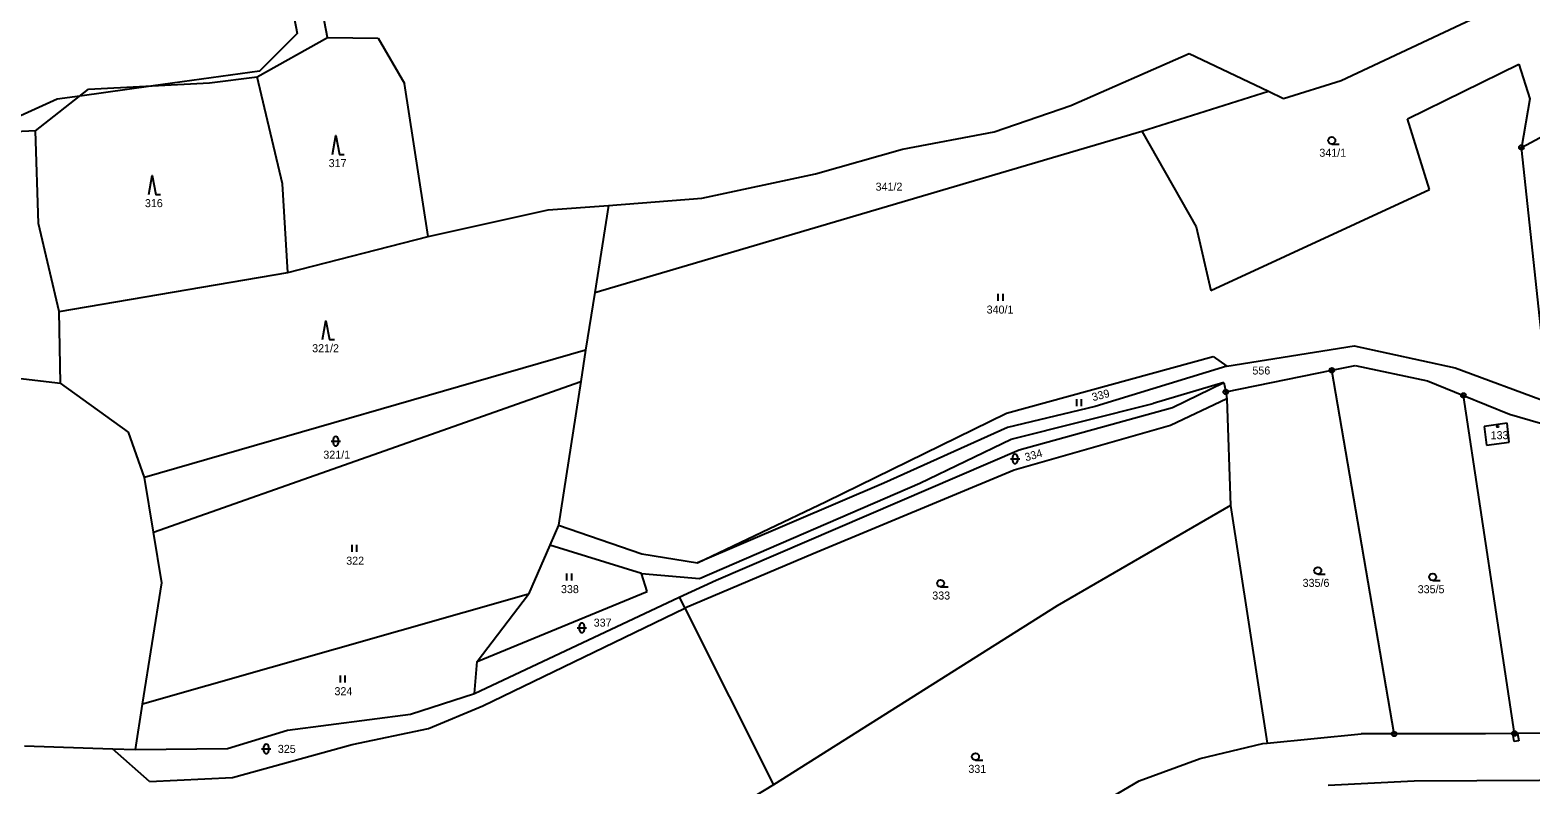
# Model space of a CAD drawing. Extents: x -547623 to -538651, y -1096714 to -1086522.
# Drawn here: x -545371.2 to -545052.4, y -1094786.6 to -1094626.3 of the extents above; entities that cross this region are included whole.
import ezdxf

# ---------------------------------------------------------------- set-up
doc = ezdxf.new("R2010")
doc.units = 0
for name, color, linetype in [('Vrstva 1', 7, 'Continuous'), ('Vrstva 25', 7, 'Continuous'), ('Vrstva 30', 7, 'Continuous'), ('Vrstva 52', 7, 'Continuous'), ('Vrstva 83', 7, 'Continuous'), ('Vrstva 86', 7, 'Continuous'), ('Vrstva 90', 7, 'Continuous'), ('Vrstva 92', 7, 'Continuous')]:
    doc.layers.add(name, color=color, linetype=linetype)

msp = doc.modelspace()

# ---------------------------------------------------------------- linework, layer by layer
at = {"layer": 'Vrstva 1'}
for points in [[(-545308.04, -1094627.89), (-545321.08, -1094559.71)], [(-545092.72, -1094637.03), (-545052.42, -1094618.07)], [(-545322.99, -1094636.25), (-545308.04, -1094627.89)], [(-545308.04, -1094627.89), (-545297.32, -1094628.05)], [(-545297.32, -1094628.05), (-545291.72, -1094637.65)], [(-545150.15, -1094642.29), (-545125.03, -1094631.3)], [(-545125.03, -1094631.3), (-545108.14, -1094639.3)], [(-545078.62, -1094645.16), (-545054.94, -1094633.54)], [(-545054.94, -1094633.54), (-545052.59, -1094640.91)], [(-545370.07, -1094647.72), (-545358.83, -1094638.87)], [(-545358.83, -1094638.87), (-545333.12, -1094637.53)], [(-545333.12, -1094637.53), (-545322.99, -1094636.25)], [(-545317.63, -1094658.96), (-545322.99, -1094636.25)], [(-545286.66, -1094670.1), (-545291.72, -1094637.65)], [(-545104.93, -1094640.82), (-545092.72, -1094637.03)], [(-545166.42, -1094647.91), (-545150.15, -1094642.29)], [(-545135.02, -1094647.75), (-545108.14, -1094639.3)], [(-545108.14, -1094639.3), (-545104.93, -1094640.82)], [(-545052.59, -1094640.91), (-545054.4, -1094651.22)], [(-545073.93, -1094660.15), (-545078.62, -1094645.16)], [(-545370.07, -1094647.72), (-545404.74, -1094649.43)], [(-545369.44, -1094667.37), (-545370.07, -1094647.72)], [(-545185.89, -1094651.59), (-545166.42, -1094647.91)], [(-545176.14, -1094659.88), (-545135.02, -1094647.75)], [(-545135.02, -1094647.75), (-545123.52, -1094668.06)], [(-545054.4, -1094651.22), (-545044.64, -1094646)], [(-545204.4, -1094656.83), (-545185.89, -1094651.59)], [(-545048.57, -1094705.37), (-545054.4, -1094651.22)], [(-545228.51, -1094662.02), (-545204.4, -1094656.83)], [(-545316.51, -1094677.8), (-545317.63, -1094658.96)], [(-545251.29, -1094682.05), (-545176.14, -1094659.88)], [(-545120.37, -1094681.61), (-545073.93, -1094660.15)], [(-545286.66, -1094670.1), (-545261.15, -1094664.47)], [(-545261.15, -1094664.47), (-545248.35, -1094663.56)], [(-545248.35, -1094663.56), (-545251.29, -1094682.05)], [(-545248.35, -1094663.56), (-545228.51, -1094662.02)], [(-545365.09, -1094686.02), (-545369.44, -1094667.37)], [(-545316.51, -1094677.8), (-545286.66, -1094670.1)], [(-545123.52, -1094668.06), (-545120.37, -1094681.61)], [(-545365.09, -1094686.02), (-545316.51, -1094677.8)], [(-545251.29, -1094682.05), (-545253.23, -1094694.27)], [(-545364.77, -1094701.28), (-545365.09, -1094686.02)], [(-545116.96, -1094697.63), (-545089.92, -1094693.35)], [(-545089.92, -1094693.35), (-545068.46, -1094698.03)], [(-545253.23, -1094694.27), (-545346.91, -1094721.29)], [(-545253.23, -1094694.27), (-545254.26, -1094700.92)], [(-545163.79, -1094707.63), (-545119.93, -1094695.64)], [(-545119.93, -1094695.64), (-545116.96, -1094697.63)], [(-545388.44, -1094698.49), (-545364.77, -1094701.28)], [(-545116.96, -1094697.63), (-545144.94, -1094706.21)], [(-545117.23, -1094703.14), (-545094.66, -1094698.54)], [(-545094.66, -1094698.54), (-545089.71, -1094697.53)], [(-545081.47, -1094775.72), (-545094.66, -1094698.54)], [(-545089.71, -1094697.53), (-545074.35, -1094700.77)], [(-545068.46, -1094698.03), (-545048.57, -1094705.37)], [(-545350.34, -1094711.65), (-545364.77, -1094701.28)], [(-545345.01, -1094732.92), (-545254.26, -1094700.92)], [(-545254.26, -1094700.92), (-545258.98, -1094731.42)], [(-545117.66, -1094701.14), (-545132.66, -1094705.57)], [(-545128.53, -1094706.43), (-545117.66, -1094701.14)], [(-545117.66, -1094701.14), (-545117.23, -1094703.14)], [(-545074.35, -1094700.77), (-545066.74, -1094703.87)], [(-545144.94, -1094706.21), (-545163.61, -1094710.7)], [(-545162.81, -1094713.13), (-545132.66, -1094705.57)], [(-545116.96, -1094704.59), (-545128.93, -1094710.28)], [(-545117.23, -1094703.14), (-545116.96, -1094704.59)], [(-545116.96, -1094704.59), (-545116.24, -1094727.21)], [(-545066.74, -1094703.87), (-545056.95, -1094707.87)], [(-545055.9, -1094775.64), (-545066.74, -1094703.87)], [(-545202.14, -1094726.38), (-545163.79, -1094707.63)], [(-545161.1, -1094715.43), (-545128.53, -1094706.43)], [(-545056.95, -1094707.87), (-545034.48, -1094714.37)], [(-545346.91, -1094721.29), (-545350.34, -1094711.65)], [(-545163.61, -1094710.7), (-545189.89, -1094722.48)], [(-545128.93, -1094710.28), (-545162.14, -1094719.75)], [(-545057.46, -1094709.78), (-545062.34, -1094710.47)], [(-545062.34, -1094710.47), (-545061.82, -1094714.4)], [(-545056.99, -1094713.79), (-545057.46, -1094709.78)], [(-545225.49, -1094743.06), (-545161.1, -1094715.43)], [(-545182.24, -1094722.52), (-545162.81, -1094713.13)], [(-545061.82, -1094714.4), (-545056.99, -1094713.79)], [(-545345.01, -1094732.92), (-545346.91, -1094721.29)], [(-545162.14, -1094719.75), (-545204.86, -1094737.48)], [(-545189.89, -1094722.48), (-545229.47, -1094739.4)], [(-545229.05, -1094742.77), (-545182.24, -1094722.52)], [(-545229.47, -1094739.4), (-545202.14, -1094726.38)], [(-545116.24, -1094727.21), (-545153.03, -1094748.57)], [(-545116.24, -1094727.21), (-545108.41, -1094777.68)], [(-545258.98, -1094731.42), (-545260.83, -1094735.69)], [(-545258.98, -1094731.42), (-545241.27, -1094737.5)], [(-545343.26, -1094743.65), (-545345.01, -1094732.92)], [(-545260.83, -1094735.69), (-545265.32, -1094746.03)], [(-545241.33, -1094741.7), (-545260.83, -1094735.69)], [(-545241.27, -1094737.5), (-545229.47, -1094739.4)], [(-545204.86, -1094737.48), (-545232.14, -1094749.05)], [(-545347.34, -1094769.43), (-545343.26, -1094743.65)], [(-545240.12, -1094745.49), (-545241.33, -1094741.7)], [(-545241.33, -1094741.7), (-545229.05, -1094742.77)], [(-545233.31, -1094746.73), (-545225.49, -1094743.06)], [(-545265.32, -1094746.03), (-545347.34, -1094769.43)], [(-545276.81, -1094767.16), (-545233.31, -1094746.73)], [(-545276.26, -1094760.36), (-545240.12, -1094745.49)], [(-545276.26, -1094760.36), (-545265.32, -1094746.03)], [(-545233.31, -1094746.73), (-545232.14, -1094749.05)], [(-545275.04, -1094769.75), (-545232.14, -1094749.05)], [(-545232.14, -1094749.05), (-545213.28, -1094786.54)], [(-545153.03, -1094748.57), (-545213.28, -1094786.54)], [(-545276.81, -1094767.16), (-545276.26, -1094760.36)], [(-545348.86, -1094779.07), (-545347.34, -1094769.43)], [(-545290.43, -1094771.56), (-545276.81, -1094767.16)], [(-545286.56, -1094774.6), (-545275.04, -1094769.75)], [(-545316.57, -1094774.92), (-545290.43, -1094771.56)], [(-545329.29, -1094778.85), (-545316.57, -1094774.92)], [(-545302.78, -1094778.01), (-545286.56, -1094774.6)], [(-545108.41, -1094777.68), (-545088.47, -1094775.73)], [(-545081.47, -1094775.72), (-545088.47, -1094775.73)], [(-545062.05, -1094775.69), (-545081.47, -1094775.72)], [(-545055.9, -1094775.64), (-545062.05, -1094775.69)], [(-545030.5, -1094775.42), (-545055.9, -1094775.64)], [(-545372.43, -1094778.28), (-545353.71, -1094778.91)], [(-545353.71, -1094778.91), (-545348.86, -1094779.07)], [(-545345.89, -1094785.85), (-545353.71, -1094778.91)], [(-545348.86, -1094779.07), (-545329.29, -1094778.85)], [(-545328.23, -1094784.99), (-545302.78, -1094778.01)], [(-545122.66, -1094780.92), (-545109.34, -1094777.77)], [(-545109.34, -1094777.77), (-545108.41, -1094777.68)], [(-545135.59, -1094785.7), (-545122.66, -1094780.92)], [(-545345.89, -1094785.85), (-545328.23, -1094784.99)], [(-545178.57, -1094810.92), (-545135.59, -1094785.7)], [(-545095.5, -1094786.59), (-545077.17, -1094785.66)], [(-545077.17, -1094785.66), (-545037.23, -1094785.48)], [(-545213.28, -1094786.54), (-545252.06, -1094810.03)]]:
    msp.add_lwpolyline(points, dxfattribs=at)
at = {"layer": 'Vrstva 25'}
for p, q in [((-545094.7, -1094650.5), (-545093.1, -1094650.5)), ((-545165.54, -1094683.79), (-545165.54, -1094682.29)), ((-545164.54, -1094683.79), (-545164.54, -1094682.29)), ((-545148.89, -1094706.18), (-545148.89, -1094704.68)), ((-545147.89, -1094706.18), (-545147.89, -1094704.68)), ((-545307.3, -1094713.6), (-545305.3, -1094713.6)), ((-545306.8, -1094714.1), (-545306.8, -1094713.1)), ((-545305.8, -1094713.1), (-545305.8, -1094714.1)), ((-545162.98, -1094717.35), (-545160.98, -1094717.35)), ((-545162.48, -1094717.85), (-545162.48, -1094716.85)), ((-545161.48, -1094716.85), (-545161.48, -1094717.85)), ((-545302.8, -1094737.1), (-545302.8, -1094735.6)), ((-545301.8, -1094737.1), (-545301.8, -1094735.6)), ((-545257.18, -1094743.14), (-545257.18, -1094741.64)), ((-545256.18, -1094743.14), (-545256.18, -1094741.64)), ((-545097.67, -1094741.81), (-545096.07, -1094741.81)), ((-545073.26, -1094743.16), (-545071.66, -1094743.16)), ((-545177.8, -1094744.5), (-545176.2, -1094744.5)), ((-545255.01, -1094753.21), (-545253.01, -1094753.21)), ((-545254.51, -1094753.71), (-545254.51, -1094752.71)), ((-545253.51, -1094752.71), (-545253.51, -1094753.71)), ((-545305.3, -1094764.81), (-545305.3, -1094763.31)), ((-545304.3, -1094764.81), (-545304.3, -1094763.31)), ((-545322.06, -1094778.92), (-545320.06, -1094778.92)), ((-545321.56, -1094779.42), (-545321.56, -1094778.42)), ((-545320.56, -1094778.42), (-545320.56, -1094779.42)), ((-545170.4, -1094781.3), (-545168.8, -1094781.3))]:
    msp.add_line(p, q, dxfattribs=at)
for points in [[(-545307, -1094652.7), (-545306.3, -1094648.7), (-545305.5, -1094652.7), (-545304.5, -1094652.7)], [(-545346, -1094661.2), (-545345.3, -1094657.2), (-545344.5, -1094661.2), (-545343.5, -1094661.2)], [(-545309.1, -1094692), (-545308.4, -1094688), (-545307.6, -1094692), (-545306.6, -1094692)]]:
    msp.add_lwpolyline(points, dxfattribs=at)
for centre, radius in [((-545094.7, -1094649.75), 0.75), ((-545059.45, -1094710.46), 0.175), ((-545097.67, -1094741.06), 0.75), ((-545177.8, -1094743.75), 0.75), ((-545073.26, -1094742.41), 0.75), ((-545170.4, -1094780.55), 0.75)]:
    msp.add_circle(centre, radius, dxfattribs=at)
for centre, start, end in [((-545306.3, -1094713.1), 0, 180), ((-545306.3, -1094714.1), 180, 0), ((-545161.98, -1094716.85), 0, 180), ((-545161.98, -1094717.85), 180, 0), ((-545254.01, -1094752.71), 0, 180), ((-545254.01, -1094753.71), 180, 0), ((-545321.06, -1094778.42), 0, 180), ((-545321.06, -1094779.42), 180, 0)]:
    msp.add_arc(centre, 0.5, start, end, dxfattribs=at)
at = {"layer": 'Vrstva 30'}
for points in [[(-545056.22, -1094775.64), (-545055.9, -1094775.64)], [(-545055.94, -1094777.37), (-545056.22, -1094775.64)], [(-545055.9, -1094775.64), (-545055.21, -1094775.63)], [(-545055.21, -1094775.63), (-545054.95, -1094777.2)], [(-545054.95, -1094777.2), (-545055.94, -1094777.37)]]:
    msp.add_lwpolyline(points, dxfattribs=at)
at = {"layer": 'Vrstva 52'}
msp.add_lwpolyline([(-545328.5, -1094554), (-545314.5, -1094627), (-545322.5, -1094635), (-545345.09, -1094638.15), (-545360.68, -1094640.33), (-545365.5, -1094641), (-545381, -1094648)], dxfattribs=at)
at = {"layer": 'Vrstva 83'}
for centre, radius in [((-545054.4, -1094651.22), 0.5), ((-545054.4, -1094651.22), 0.1), ((-545094.66, -1094698.54), 0.5), ((-545094.66, -1094698.54), 0.1), ((-545117.23, -1094703.14), 0.5), ((-545117.23, -1094703.14), 0.1), ((-545066.74, -1094703.87), 0.5), ((-545066.74, -1094703.87), 0.1), ((-545081.47, -1094775.72), 0.5), ((-545081.47, -1094775.72), 0.1), ((-545055.9, -1094775.64), 0.5), ((-545055.9, -1094775.64), 0.1)]:
    msp.add_circle(centre, radius, dxfattribs=at)
at = {"layer": 'Vrstva 90'}
for points in [[(-545057.46, -1094709.78), (-545062.34, -1094710.47)], [(-545062.34, -1094710.47), (-545061.82, -1094714.4)], [(-545056.99, -1094713.79), (-545057.46, -1094709.78)], [(-545061.82, -1094714.4), (-545056.99, -1094713.79)]]:
    msp.add_lwpolyline(points, dxfattribs=at)

# ---------------------------------------------------------------- texts
at = {"layer": 'Vrstva 86'}
for s, p in [('341/1', (-545097.34, -1094653.2)), ('317', (-545307.8, -1094655.4)), ('341/2', (-545191.61, -1094660.4)), ('316', (-545346.84, -1094663.9)), ('340/1', (-545168.02, -1094686.49)), ('321/2', (-545311.31, -1094694.7)), ('556', (-545111.56, -1094699.43)), ('321/1', (-545308.94, -1094717.3)), ('322', (-545304.07, -1094739.8)), ('338', (-545258.45, -1094745.84)), ('335/6', (-545100.89, -1094744.51)), ('335/5', (-545076.44, -1094745.86)), ('333', (-545179.57, -1094747.2)), ('337', (-545251.5, -1094752.95)), ('324', (-545306.57, -1094767.51)), ('325', (-545318.6, -1094779.76)), ('331', (-545171.9, -1094784))]:
    msp.add_text(s, height=1.7, dxfattribs=at).set_placement(p)
for s, rotation, p in [('339', 14.6735, (-545145.42, -1094705.11)), ('334', 15.5241, (-545159.67, -1094717.87))]:
    msp.add_text(s, height=1.7, rotation=rotation, dxfattribs=at).set_placement(p)
at = {"layer": 'Vrstva 92'}
msp.add_text('133', height=1.7, dxfattribs=at).set_placement((-545060.95, -1094713.16))

doc.saveas('drawing.dxf')
